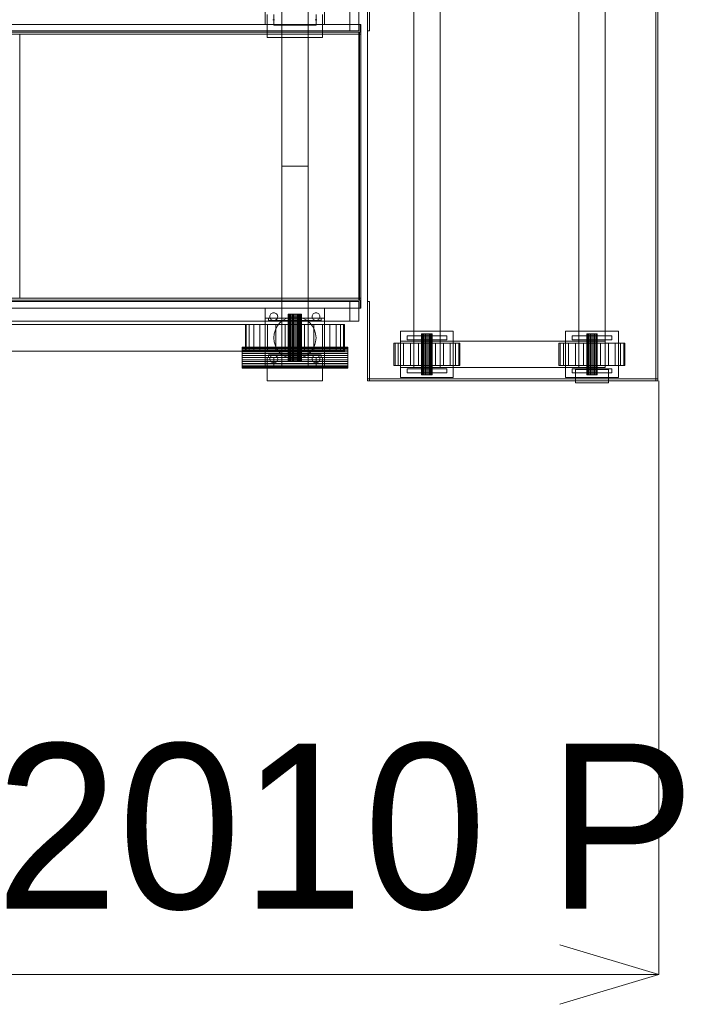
# Model space of a CAD drawing. Header units: millimetres. Extents: x -4738 to 65662, y -68080 to 6847.
# Tile 742 of 1056: x 27837 to 28850, y -19250 to -17758. Entities that reach past the tile are written whole.
import ezdxf

# ---------------------------------------------------------------- set-up
doc = ezdxf.new("R2010")
doc.units = ezdxf.units.MM
doc.layers.add('COTAS_P', color=1, linetype='Continuous', lineweight=0)
doc.layers.add('superior_bajante_movil', color=7, linetype='Continuous', lineweight=0)
doc.dimstyles.new('R19_100', dxfattribs={"dimtxt": 250, "dimasz": 150, "dimexe": 150, "dimexo": 80, "dimgap": 100, "dimtad": 1, "dimtih": 1, "dimtoh": 1, "dimdsep": 46, "dimcen": 0.09, "dimadec": 0, "dimazin": 0, "dimtfac": 1, "dimtdec": 4, "dimtofl": 0, "dimtmove": 0, "dimatfit": 3, "dimfxl": 1, "dimtolj": 1, "dimtzin": 0, "dimarcsym": 0})

# ---------------------------------------------------------------- blocks, each defined once
blk = doc.blocks.new('DIM_R30_44')
at = {"layer": 'COTAS_P'}
for p, q in [((26795.1, -18305), (26795.1, -19205)), ((28805.1, -18305), (28805.1, -19205)), ((26795.1, -19205), (26945.1, -19160)), ((28805.1, -19205), (28655.1, -19160)), ((26795.1, -19205), (28805.1, -19205)), ((26795.1, -19205), (26945.1, -19250)), ((28805.1, -19205), (28655.1, -19250))]:
    blk.add_line(p, q, dxfattribs=at)
blk.add_text('2010 P', height=250, dxfattribs=at).set_placement((27800.1, -19105))

msp = doc.modelspace()

# ---------------------------------------------------------------- linework, layer by layer
at = {"layer": 'superior_bajante_movil'}
for p, q in [((28363.576, -18305), (28363.576, -17655)), ((28363.576, -17775), (28363.576, -17655)), ((28366.576, -17655), (28366.576, -17775)), ((28800.576, -18305), (28800.576, -17655)), ((28803.576, -17655), (28803.576, -18305)), ((28208.576, -17765), (28208.576, -17675)), ((28233.576, -17980), (28233.576, -17675)), ((28273.576, -17675), (28273.576, -17980)), ((28298.576, -17675), (28298.576, -17765)), ((28433.576, -18245), (28433.576, -17715)), ((28473.576, -17715), (28473.576, -18245)), ((28683.576, -18245), (28683.576, -17715)), ((28723.576, -17715), (28723.576, -18245)), ((28233.576, -17740), (28233.576, -17780)), ((28273.576, -17780), (28273.576, -17740)), ((28211.576, -17785), (28211.576, -17750)), ((28221.576, -17766), (28221.576, -17750)), ((28285.576, -17750), (28285.576, -17766)), ((28295.576, -17750), (28295.576, -17785)), ((28336.817, -17775), (28336.817, -17745)), ((28350.498, -17745), (28350.498, -17775)), ((28352.55, -17765), (26849.041, -17765)), ((26850.067, -17765), (28353.576, -17765)), ((28298.576, -17765), (28208.576, -17765)), ((28221.576, -17758), (28220.405, -17757.885)), ((28222.746, -17757.885), (28221.576, -17758)), ((28285.576, -17766), (28221.576, -17766)), ((28285.576, -17758), (28284.405, -17757.885)), ((28286.746, -17757.885), (28285.576, -17758)), ((28352.55, -17777), (28352.55, -17765)), ((28353.576, -17765), (28352.55, -17765)), ((28353.576, -17765), (28353.576, -17777)), ((26833.309, -17775), (28336.817, -17775)), ((28350.498, -17775), (26846.989, -17775)), ((26849.041, -17777), (28352.55, -17777)), ((26850.067, -17777), (28353.576, -17777)), ((26850.067, -17780), (28353.576, -17780)), ((28350.498, -17777), (27833.667, -17777)), ((27834.693, -17777), (28351.524, -17777)), ((28351.524, -17780), (27834.693, -17780)), ((27836.745, -17780), (27834.693, -17780)), ((27836.745, -18180), (27836.745, -17780)), ((27836.745, -17780), (28353.576, -17780)), ((28295.576, -17785), (28211.576, -17785)), ((28233.576, -17780), (28273.576, -17780)), ((28350.498, -17775), (28336.817, -17775)), ((28350.498, -18183), (28350.498, -17777)), ((28351.524, -17777), (28350.498, -17777)), ((28351.524, -17777), (28351.524, -18183)), ((28351.524, -18180), (28351.524, -17780)), ((28353.576, -17780), (28351.524, -17780)), ((28353.576, -17777), (28352.55, -17777)), ((28353.576, -17780), (28353.576, -17777)), ((28353.576, -17780), (28353.576, -18180)), ((28366.576, -17775), (28363.576, -17775)), ((28233.576, -18285), (28233.576, -17980)), ((28233.576, -17980), (28273.576, -17980)), ((28273.576, -17980), (28273.576, -18285)), ((28336.817, -18185), (26833.309, -18185)), ((26846.989, -18185), (28350.498, -18185)), ((28352.55, -18183), (26849.041, -18183)), ((26850.067, -18180), (28353.576, -18180)), ((26850.067, -18183), (28353.576, -18183)), ((27833.667, -18183), (28350.498, -18183)), ((27834.693, -18180), (28351.524, -18180)), ((27834.693, -18180), (27836.745, -18180)), ((28351.524, -18183), (27834.693, -18183)), ((28353.576, -18180), (27836.745, -18180)), ((28233.576, -18180), (28273.576, -18180)), ((28233.576, -18180), (28233.576, -18220)), ((28273.576, -18220), (28273.576, -18180)), ((28336.817, -18215), (28336.817, -18185)), ((28350.498, -18185), (28336.817, -18185)), ((28351.524, -18183), (28350.498, -18183)), ((28350.498, -18185), (28350.498, -18215)), ((28353.576, -18180), (28351.524, -18180)), ((28352.55, -18195), (28352.55, -18183)), ((28353.576, -18183), (28352.55, -18183)), ((28353.576, -18183), (28353.576, -18180)), ((28353.576, -18183), (28353.576, -18195)), ((28363.576, -18305), (28363.576, -18185)), ((28363.576, -18185), (28366.576, -18185)), ((28366.576, -18185), (28366.576, -18305)), ((26849.041, -18195), (28352.55, -18195)), ((28353.576, -18195), (26850.067, -18195)), ((28208.576, -18285), (28208.576, -18195)), ((28208.576, -18195), (28298.576, -18195)), ((28217.333, -18203.757), (28218.242, -18203.011)), ((28218.242, -18203.011), (28219.28, -18202.457)), ((28219.28, -18202.457), (28220.405, -18202.115)), ((28220.405, -18202.115), (28221.576, -18202)), ((28221.576, -18202), (28222.746, -18202.115)), ((28222.746, -18202.115), (28223.872, -18202.457)), ((28223.872, -18202.457), (28224.909, -18203.011)), ((28224.909, -18203.011), (28225.818, -18203.757)), ((28281.333, -18203.757), (28282.242, -18203.011)), ((28282.242, -18203.011), (28283.28, -18202.457)), ((28283.28, -18202.457), (28284.405, -18202.115)), ((28284.405, -18202.115), (28285.576, -18202)), ((28285.576, -18202), (28286.746, -18202.115)), ((28286.746, -18202.115), (28287.872, -18202.457)), ((28287.872, -18202.457), (28288.909, -18203.011)), ((28288.909, -18203.011), (28289.818, -18203.757)), ((28298.576, -18195), (28298.576, -18285)), ((28353.576, -18195), (28352.55, -18195)), ((26833.309, -18215), (28336.817, -18215)), ((28350.498, -18215), (26846.989, -18215)), ((28208.576, -18270), (28208.576, -18210)), ((28208.576, -18210), (28298.576, -18210)), ((28213.576, -18214), (28213.576, -18210)), ((28213.576, -18210), (28293.576, -18210)), ((28293.576, -18214), (28213.576, -18214)), ((28215.576, -18208), (28215.691, -18206.829)), ((28215.691, -18209.171), (28215.576, -18208)), ((28215.691, -18206.829), (28216.032, -18205.704)), ((28216.032, -18210.296), (28215.691, -18209.171)), ((28216.032, -18205.704), (28216.587, -18204.667)), ((28216.587, -18211.333), (28216.032, -18210.296)), ((28216.587, -18204.667), (28217.333, -18203.757)), ((28217.333, -18212.243), (28216.587, -18211.333)), ((28218.242, -18212.989), (28217.333, -18212.243)), ((28219.28, -18213.543), (28218.242, -18212.989)), ((28220.405, -18213.885), (28219.28, -18213.543)), ((28221.576, -18214), (28220.405, -18213.885)), ((28222.746, -18213.885), (28221.576, -18214)), ((28223.872, -18213.543), (28222.746, -18213.885)), ((28224.909, -18212.989), (28223.872, -18213.543)), ((28225.818, -18212.243), (28224.909, -18212.989)), ((28225.818, -18203.757), (28226.565, -18204.667)), ((28226.565, -18211.333), (28225.818, -18212.243)), ((28226.565, -18204.667), (28227.119, -18205.704)), ((28227.119, -18210.296), (28226.565, -18211.333)), ((28226.969, -18222.222), (28230.948, -18217.373)), ((28227.119, -18205.704), (28227.46, -18206.829)), ((28227.46, -18209.171), (28227.119, -18210.296)), ((28227.46, -18206.829), (28227.576, -18208)), ((28227.576, -18208), (28227.46, -18209.171)), ((28230.948, -18217.373), (28235.797, -18213.393)), ((28235.797, -18213.393), (28241.33, -18210.436)), ((28241.33, -18210.436), (28247.333, -18208.615)), ((28243.768, -18204), (28243.576, -18204)), ((28243.576, -18204), (28243.576, -18276)), ((28244.337, -18204), (28243.768, -18204)), ((28243.768, -18204), (28243.768, -18276)), ((28245.261, -18204), (28244.337, -18204)), ((28244.337, -18204), (28244.337, -18276)), ((28246.505, -18204), (28245.261, -18204)), ((28245.261, -18204), (28245.261, -18276)), ((28248.02, -18204), (28246.505, -18204)), ((28246.505, -18204), (28246.505, -18276)), ((28247.333, -18208.615), (28253.576, -18208)), ((28249.749, -18204), (28248.02, -18204)), ((28248.02, -18204), (28248.02, -18276)), ((28251.625, -18204), (28249.749, -18204)), ((28249.749, -18204), (28249.749, -18276)), ((28253.576, -18204), (28251.625, -18204)), ((28251.625, -18204), (28251.625, -18276)), ((28255.527, -18204), (28253.576, -18204)), ((28253.576, -18204), (28253.576, -18276)), ((28253.576, -18208), (28259.819, -18208.615)), ((28257.403, -18204), (28255.527, -18204)), ((28255.527, -18204), (28255.527, -18276)), ((28259.131, -18204), (28257.403, -18204)), ((28257.403, -18204), (28257.403, -18276)), ((28260.647, -18204), (28259.131, -18204)), ((28259.131, -18204), (28259.131, -18276)), ((28259.819, -18208.615), (28265.822, -18210.436)), ((28261.89, -18204), (28260.647, -18204)), ((28260.647, -18204), (28260.647, -18276)), ((28262.814, -18204), (28261.89, -18204)), ((28261.89, -18204), (28261.89, -18276)), ((28263.384, -18204), (28262.814, -18204)), ((28262.814, -18204), (28262.814, -18276)), ((28263.384, -18204), (28263.576, -18204)), ((28263.384, -18204), (28263.384, -18276)), ((28263.576, -18276), (28263.576, -18204)), ((28265.822, -18210.436), (28271.354, -18213.393)), ((28271.354, -18213.393), (28276.203, -18217.373)), ((28276.203, -18217.373), (28280.183, -18222.222)), ((28279.576, -18208), (28279.691, -18206.829)), ((28279.691, -18209.171), (28279.576, -18208)), ((28279.691, -18206.829), (28280.032, -18205.704)), ((28280.032, -18210.296), (28279.691, -18209.171)), ((28280.032, -18205.704), (28280.587, -18204.667)), ((28280.587, -18211.333), (28280.032, -18210.296)), ((28280.587, -18204.667), (28281.333, -18203.757)), ((28281.333, -18212.243), (28280.587, -18211.333)), ((28282.242, -18212.989), (28281.333, -18212.243)), ((28283.28, -18213.543), (28282.242, -18212.989)), ((28284.405, -18213.885), (28283.28, -18213.543)), ((28285.576, -18214), (28284.405, -18213.885)), ((28286.746, -18213.885), (28285.576, -18214)), ((28287.872, -18213.543), (28286.746, -18213.885)), ((28288.909, -18212.989), (28287.872, -18213.543)), ((28289.818, -18212.243), (28288.909, -18212.989)), ((28289.818, -18203.757), (28290.565, -18204.667)), ((28290.565, -18211.333), (28289.818, -18212.243)), ((28290.565, -18204.667), (28291.119, -18205.704)), ((28291.119, -18210.296), (28290.565, -18211.333)), ((28291.119, -18205.704), (28291.46, -18206.829)), ((28291.46, -18209.171), (28291.119, -18210.296)), ((28291.46, -18206.829), (28291.576, -18208)), ((28291.576, -18208), (28291.46, -18209.171)), ((28293.576, -18210), (28293.576, -18214)), ((28298.576, -18210), (28298.576, -18270)), ((28350.498, -18215), (28336.817, -18215)), ((26950.067, -18220), (28253.576, -18220)), ((28180.017, -18220), (28178.576, -18220)), ((28178.576, -18220), (28178.576, -18260)), ((28184.285, -18220), (28180.017, -18220)), ((28180.017, -18220), (28180.017, -18260)), ((28191.215, -18220), (28184.285, -18220)), ((28184.285, -18220), (28184.285, -18260)), ((28200.543, -18220), (28191.215, -18220)), ((28191.215, -18220), (28191.215, -18260)), ((28211.908, -18220), (28200.543, -18220)), ((28200.543, -18220), (28200.543, -18260)), ((28224.874, -18220), (28211.908, -18220)), ((28211.908, -18220), (28211.908, -18260)), ((28222.191, -18233.757), (28224.012, -18227.754)), ((28224.012, -18227.754), (28226.969, -18222.222)), ((28238.944, -18220), (28224.874, -18220)), ((28224.874, -18220), (28224.874, -18260)), ((28233.576, -18220), (28273.576, -18220)), ((28253.576, -18220), (28238.944, -18220)), ((28238.944, -18220), (28238.944, -18260)), ((28253.576, -18220), (28253.576, -18260)), ((28268.207, -18220), (28253.576, -18220)), ((28282.277, -18220), (28268.207, -18220)), ((28268.207, -18220), (28268.207, -18260)), ((28280.183, -18222.222), (28283.14, -18227.754)), ((28295.243, -18220), (28282.277, -18220)), ((28282.277, -18220), (28282.277, -18260)), ((28283.14, -18227.754), (28284.961, -18233.757)), ((28306.609, -18220), (28295.243, -18220)), ((28295.243, -18220), (28295.243, -18260)), ((28315.936, -18220), (28306.609, -18220)), ((28306.609, -18220), (28306.609, -18260)), ((28322.867, -18220), (28315.936, -18220)), ((28315.936, -18220), (28315.936, -18260)), ((28327.135, -18220), (28322.867, -18220)), ((28322.867, -18220), (28322.867, -18260)), ((28327.135, -18220), (28328.576, -18220)), ((28327.135, -18220), (28327.135, -18260)), ((28328.576, -18260), (28328.576, -18220)), ((28413.576, -18300), (28413.576, -18230)), ((28413.576, -18230), (28493.576, -18230)), ((28493.576, -18230), (28493.576, -18300)), ((28663.576, -18300), (28663.576, -18230)), ((28663.576, -18230), (28743.576, -18230)), ((28743.576, -18230), (28743.576, -18300)), ((28221.576, -18240), (28222.191, -18233.757)), ((28222.191, -18246.243), (28221.576, -18240)), ((28224.012, -18252.246), (28222.191, -18246.243)), ((28284.961, -18246.243), (28283.14, -18252.246)), ((28284.961, -18233.757), (28285.576, -18240)), ((28285.576, -18240), (28284.961, -18246.243)), ((28405.279, -18248), (28403.576, -18248)), ((28403.576, -18282), (28403.576, -18248)), ((28410.274, -18248), (28405.279, -18248)), ((28405.279, -18282), (28405.279, -18248)), ((28418.22, -18248), (28410.274, -18248)), ((28410.274, -18282), (28410.274, -18248)), ((28413.576, -18285), (28413.576, -18245)), ((28413.576, -18245), (28723.576, -18245)), ((28428.576, -18248), (28418.22, -18248)), ((28418.22, -18282), (28418.22, -18248)), ((28423.576, -18243), (28423.576, -18237)), ((28423.576, -18237), (28483.576, -18237)), ((28483.576, -18243), (28423.576, -18243)), ((28440.635, -18248), (28428.576, -18248)), ((28428.576, -18282), (28428.576, -18248)), ((28473.576, -18245), (28433.576, -18245)), ((28433.576, -18285), (28433.576, -18245)), ((28453.576, -18248), (28440.635, -18248)), ((28440.635, -18282), (28440.635, -18248)), ((28445.848, -18234), (28445.576, -18234)), ((28445.576, -18296), (28445.576, -18234)), ((28446.647, -18234), (28445.848, -18234)), ((28445.848, -18296), (28445.848, -18234)), ((28447.919, -18234), (28446.647, -18234)), ((28446.647, -18296), (28446.647, -18234)), ((28449.576, -18234), (28447.919, -18234)), ((28447.919, -18296), (28447.919, -18234)), ((28451.505, -18234), (28449.576, -18234)), ((28449.576, -18296), (28449.576, -18234)), ((28453.576, -18234), (28451.505, -18234)), ((28451.505, -18296), (28451.505, -18234)), ((28455.646, -18234), (28453.576, -18234)), ((28453.576, -18296), (28453.576, -18234)), ((28466.517, -18248), (28453.576, -18248)), ((28453.576, -18282), (28453.576, -18248)), ((28457.576, -18234), (28455.646, -18234)), ((28455.646, -18296), (28455.646, -18234)), ((28459.233, -18234), (28457.576, -18234)), ((28457.576, -18296), (28457.576, -18234)), ((28460.504, -18234), (28459.233, -18234)), ((28459.233, -18296), (28459.233, -18234)), ((28461.303, -18234), (28460.504, -18234)), ((28460.504, -18296), (28460.504, -18234)), ((28461.576, -18234), (28461.303, -18234)), ((28461.303, -18296), (28461.303, -18234)), ((28461.576, -18234), (28461.576, -18296)), ((28478.576, -18248), (28466.517, -18248)), ((28466.517, -18282), (28466.517, -18248)), ((28473.576, -18245), (28473.576, -18285)), ((28488.931, -18248), (28478.576, -18248)), ((28478.576, -18282), (28478.576, -18248)), ((28483.576, -18237), (28483.576, -18243)), ((28496.877, -18248), (28488.931, -18248)), ((28488.931, -18282), (28488.931, -18248)), ((28501.872, -18248), (28496.877, -18248)), ((28496.877, -18282), (28496.877, -18248)), ((28503.576, -18248), (28501.872, -18248)), ((28501.872, -18282), (28501.872, -18248)), ((28503.576, -18248), (28503.576, -18282)), ((28655.279, -18248), (28653.576, -18248)), ((28653.576, -18282), (28653.576, -18248)), ((28660.274, -18248), (28655.279, -18248)), ((28655.279, -18282), (28655.279, -18248)), ((28668.22, -18248), (28660.274, -18248)), ((28660.274, -18282), (28660.274, -18248)), ((28678.576, -18248), (28668.22, -18248)), ((28668.22, -18282), (28668.22, -18248)), ((28673.576, -18243), (28673.576, -18237)), ((28673.576, -18237), (28733.576, -18237)), ((28733.576, -18243), (28673.576, -18243)), ((28690.635, -18248), (28678.576, -18248)), ((28678.576, -18282), (28678.576, -18248)), ((28723.576, -18245), (28683.576, -18245)), ((28683.576, -18285), (28683.576, -18245)), ((28703.576, -18248), (28690.635, -18248)), ((28690.635, -18282), (28690.635, -18248)), ((28695.848, -18234), (28695.576, -18234)), ((28695.576, -18296), (28695.576, -18234)), ((28696.647, -18234), (28695.848, -18234)), ((28695.848, -18296), (28695.848, -18234)), ((28697.919, -18234), (28696.647, -18234)), ((28696.647, -18296), (28696.647, -18234)), ((28699.576, -18234), (28697.919, -18234)), ((28697.919, -18296), (28697.919, -18234)), ((28701.505, -18234), (28699.576, -18234)), ((28699.576, -18296), (28699.576, -18234)), ((28703.576, -18234), (28701.505, -18234)), ((28701.505, -18296), (28701.505, -18234)), ((28705.646, -18234), (28703.576, -18234)), ((28703.576, -18296), (28703.576, -18234)), ((28716.517, -18248), (28703.576, -18248)), ((28703.576, -18282), (28703.576, -18248)), ((28707.576, -18234), (28705.646, -18234)), ((28705.646, -18296), (28705.646, -18234)), ((28709.233, -18234), (28707.576, -18234)), ((28707.576, -18296), (28707.576, -18234)), ((28710.504, -18234), (28709.233, -18234)), ((28709.233, -18296), (28709.233, -18234)), ((28711.303, -18234), (28710.504, -18234)), ((28710.504, -18296), (28710.504, -18234)), ((28711.576, -18234), (28711.303, -18234)), ((28711.303, -18296), (28711.303, -18234)), ((28711.576, -18234), (28711.576, -18296)), ((28728.576, -18248), (28716.517, -18248)), ((28716.517, -18282), (28716.517, -18248)), ((28723.576, -18245), (28723.576, -18285)), ((28738.931, -18248), (28728.576, -18248)), ((28728.576, -18282), (28728.576, -18248)), ((28733.576, -18237), (28733.576, -18243)), ((28746.877, -18248), (28738.931, -18248)), ((28738.931, -18282), (28738.931, -18248)), ((28751.872, -18248), (28746.877, -18248)), ((28746.877, -18282), (28746.877, -18248)), ((28753.576, -18248), (28751.872, -18248)), ((28751.872, -18282), (28751.872, -18248)), ((28753.576, -18248), (28753.576, -18282)), ((28253.576, -18260), (26950.067, -18260)), ((28173.576, -18254.307), (28173.576, -18254)), ((28333.576, -18254), (28173.576, -18254)), ((28173.576, -18254.307), (28173.576, -18255.218)), ((28173.576, -18254.307), (28333.576, -18254.307)), ((28173.576, -18255.218), (28173.576, -18256.696)), ((28173.576, -18255.218), (28333.576, -18255.218)), ((28173.576, -18256.696), (28173.576, -18258.686)), ((28173.576, -18256.696), (28333.576, -18256.696)), ((28173.576, -18258.686), (28173.576, -18261.111)), ((28173.576, -18258.686), (28333.576, -18258.686)), ((28173.576, -18261.111), (28173.576, -18263.877)), ((28173.576, -18261.111), (28333.576, -18261.111)), ((28180.017, -18260), (28178.576, -18260)), ((28184.285, -18260), (28180.017, -18260)), ((28191.215, -18260), (28184.285, -18260)), ((28200.543, -18260), (28191.215, -18260)), ((28211.908, -18260), (28200.543, -18260)), ((28224.874, -18260), (28211.908, -18260)), ((28226.969, -18257.778), (28224.012, -18252.246)), ((28238.944, -18260), (28224.874, -18260)), ((28230.948, -18262.627), (28226.969, -18257.778)), ((28235.797, -18266.607), (28230.948, -18262.627)), ((28233.576, -18285), (28233.576, -18255)), ((28233.576, -18255), (28273.576, -18255)), ((28253.576, -18260), (28238.944, -18260)), ((28268.207, -18260), (28253.576, -18260)), ((28282.277, -18260), (28268.207, -18260)), ((28276.203, -18262.627), (28271.354, -18266.607)), ((28273.576, -18255), (28273.576, -18285)), ((28280.183, -18257.778), (28276.203, -18262.627)), ((28283.14, -18252.246), (28280.183, -18257.778)), ((28295.243, -18260), (28282.277, -18260)), ((28306.609, -18260), (28295.243, -18260)), ((28315.936, -18260), (28306.609, -18260)), ((28322.867, -18260), (28315.936, -18260)), ((28327.135, -18260), (28322.867, -18260)), ((28328.576, -18260), (28327.135, -18260)), ((28333.576, -18254), (28333.576, -18254.307)), ((28333.576, -18254.307), (28333.576, -18255.218)), ((28333.576, -18255.218), (28333.576, -18256.696)), ((28333.576, -18256.696), (28333.576, -18258.686)), ((28333.576, -18258.686), (28333.576, -18261.111)), ((28333.576, -18261.111), (28333.576, -18263.877)), ((28173.576, -18263.877), (28173.576, -18266.879)), ((28173.576, -18263.877), (28333.576, -18263.877)), ((28173.576, -18266.879), (28173.576, -18270)), ((28173.576, -18266.879), (28333.576, -18266.879)), ((28173.576, -18270), (28173.576, -18273.121)), ((28173.576, -18270), (28333.576, -18270)), ((28173.576, -18273.121), (28173.576, -18276.123)), ((28173.576, -18273.121), (28333.576, -18273.121)), ((28173.576, -18276.123), (28173.576, -18278.889)), ((28173.576, -18276.123), (28333.576, -18276.123)), ((28298.576, -18270), (28208.576, -18270)), ((28211.576, -18305), (28211.576, -18270)), ((28211.576, -18270), (28295.576, -18270)), ((28213.576, -18270), (28213.576, -18266)), ((28213.576, -18266), (28293.576, -18266)), ((28293.576, -18270), (28213.576, -18270)), ((28215.576, -18272), (28215.691, -18270.829)), ((28215.691, -18273.171), (28215.576, -18272)), ((28215.691, -18270.829), (28216.032, -18269.704)), ((28216.032, -18274.296), (28215.691, -18273.171)), ((28216.032, -18269.704), (28216.587, -18268.667)), ((28216.587, -18275.333), (28216.032, -18274.296)), ((28216.587, -18268.667), (28217.333, -18267.757)), ((28217.333, -18276.243), (28216.587, -18275.333)), ((28217.333, -18267.757), (28218.242, -18267.011)), ((28218.242, -18276.989), (28217.333, -18276.243)), ((28218.242, -18267.011), (28219.28, -18266.457)), ((28219.28, -18277.543), (28218.242, -18276.989)), ((28219.28, -18266.457), (28220.405, -18266.115)), ((28220.405, -18277.885), (28219.28, -18277.543)), ((28220.405, -18266.115), (28221.576, -18266)), ((28221.576, -18278), (28220.405, -18277.885)), ((28221.576, -18266), (28222.746, -18266.115)), ((28221.576, -18286), (28221.576, -18270)), ((28221.576, -18270), (28285.576, -18270)), ((28222.746, -18277.885), (28221.576, -18278)), ((28222.746, -18266.115), (28223.872, -18266.457)), ((28223.872, -18277.543), (28222.746, -18277.885)), ((28223.872, -18266.457), (28224.909, -18267.011)), ((28224.909, -18276.989), (28223.872, -18277.543)), ((28224.909, -18267.011), (28225.818, -18267.757)), ((28225.818, -18276.243), (28224.909, -18276.989)), ((28225.818, -18267.757), (28226.565, -18268.667)), ((28226.565, -18275.333), (28225.818, -18276.243)), ((28226.565, -18268.667), (28227.119, -18269.704)), ((28227.119, -18274.296), (28226.565, -18275.333)), ((28227.119, -18269.704), (28227.46, -18270.829)), ((28227.46, -18273.171), (28227.119, -18274.296)), ((28227.46, -18270.829), (28227.576, -18272)), ((28227.576, -18272), (28227.46, -18273.171)), ((28241.33, -18269.564), (28235.797, -18266.607)), ((28247.333, -18271.385), (28241.33, -18269.564)), ((28243.768, -18276), (28243.576, -18276)), ((28244.337, -18276), (28243.768, -18276)), ((28245.261, -18276), (28244.337, -18276)), ((28246.505, -18276), (28245.261, -18276)), ((28248.02, -18276), (28246.505, -18276)), ((28253.576, -18272), (28247.333, -18271.385)), ((28249.749, -18276), (28248.02, -18276)), ((28251.625, -18276), (28249.749, -18276)), ((28253.576, -18276), (28251.625, -18276)), ((28259.819, -18271.385), (28253.576, -18272)), ((28255.527, -18276), (28253.576, -18276)), ((28257.403, -18276), (28255.527, -18276)), ((28259.131, -18276), (28257.403, -18276)), ((28260.647, -18276), (28259.131, -18276)), ((28265.822, -18269.564), (28259.819, -18271.385)), ((28261.89, -18276), (28260.647, -18276)), ((28262.814, -18276), (28261.89, -18276)), ((28263.384, -18276), (28262.814, -18276)), ((28263.576, -18276), (28263.384, -18276)), ((28271.354, -18266.607), (28265.822, -18269.564)), ((28279.576, -18272), (28279.691, -18270.829)), ((28279.691, -18273.171), (28279.576, -18272)), ((28279.691, -18270.829), (28280.032, -18269.704)), ((28280.032, -18274.296), (28279.691, -18273.171)), ((28280.032, -18269.704), (28280.587, -18268.667)), ((28280.587, -18275.333), (28280.032, -18274.296)), ((28280.587, -18268.667), (28281.333, -18267.757)), ((28281.333, -18276.243), (28280.587, -18275.333)), ((28281.333, -18267.757), (28282.242, -18267.011)), ((28282.242, -18276.989), (28281.333, -18276.243)), ((28282.242, -18267.011), (28283.28, -18266.457)), ((28283.28, -18277.543), (28282.242, -18276.989)), ((28283.28, -18266.457), (28284.405, -18266.115)), ((28284.405, -18277.885), (28283.28, -18277.543)), ((28284.405, -18266.115), (28285.576, -18266)), ((28285.576, -18278), (28284.405, -18277.885)), ((28285.576, -18266), (28286.746, -18266.115)), ((28285.576, -18270), (28285.576, -18286)), ((28286.746, -18277.885), (28285.576, -18278)), ((28286.746, -18266.115), (28287.872, -18266.457)), ((28287.872, -18277.543), (28286.746, -18277.885)), ((28287.872, -18266.457), (28288.909, -18267.011)), ((28288.909, -18276.989), (28287.872, -18277.543)), ((28288.909, -18267.011), (28289.818, -18267.757)), ((28289.818, -18276.243), (28288.909, -18276.989)), ((28289.818, -18267.757), (28290.565, -18268.667)), ((28290.565, -18275.333), (28289.818, -18276.243)), ((28290.565, -18268.667), (28291.119, -18269.704)), ((28291.119, -18274.296), (28290.565, -18275.333)), ((28291.119, -18269.704), (28291.46, -18270.829)), ((28291.46, -18273.171), (28291.119, -18274.296)), ((28291.46, -18270.829), (28291.576, -18272)), ((28291.576, -18272), (28291.46, -18273.171)), ((28293.576, -18266), (28293.576, -18270)), ((28295.576, -18270), (28295.576, -18305)), ((28333.576, -18263.877), (28333.576, -18266.879)), ((28333.576, -18266.879), (28333.576, -18270)), ((28333.576, -18270), (28333.576, -18273.121)), ((28333.576, -18273.121), (28333.576, -18276.123)), ((28333.576, -18276.123), (28333.576, -18278.889)), ((28173.576, -18278.889), (28173.576, -18281.314)), ((28173.576, -18278.889), (28333.576, -18278.889)), ((28173.576, -18281.314), (28173.576, -18283.304)), ((28173.576, -18281.314), (28333.576, -18281.314)), ((28173.576, -18283.304), (28173.576, -18284.782)), ((28173.576, -18283.304), (28333.576, -18283.304)), ((28173.576, -18284.782), (28173.576, -18285.693)), ((28173.576, -18284.782), (28333.576, -18284.782)), ((28173.576, -18285.693), (28173.576, -18286)), ((28173.576, -18285.693), (28333.576, -18285.693)), ((28173.576, -18286), (28333.576, -18286)), ((28298.576, -18285), (28208.576, -18285)), ((28285.576, -18286), (28221.576, -18286)), ((28273.576, -18285), (28233.576, -18285)), ((28333.576, -18278.889), (28333.576, -18281.314)), ((28333.576, -18281.314), (28333.576, -18283.304)), ((28333.576, -18283.304), (28333.576, -18284.782)), ((28333.576, -18284.782), (28333.576, -18285.693)), ((28333.576, -18285.693), (28333.576, -18286)), ((28405.279, -18282), (28403.576, -18282)), ((28410.274, -18282), (28405.279, -18282)), ((28418.22, -18282), (28410.274, -18282)), ((28723.576, -18285), (28413.576, -18285)), ((28428.576, -18282), (28418.22, -18282)), ((28423.576, -18293), (28423.576, -18287)), ((28423.576, -18287), (28483.576, -18287)), ((28483.576, -18293), (28423.576, -18293)), ((28440.635, -18282), (28428.576, -18282)), ((28473.576, -18285), (28433.576, -18285)), ((28453.576, -18282), (28440.635, -18282)), ((28466.517, -18282), (28453.576, -18282)), ((28478.576, -18282), (28466.517, -18282)), ((28488.931, -18282), (28478.576, -18282)), ((28483.576, -18287), (28483.576, -18293)), ((28496.877, -18282), (28488.931, -18282)), ((28501.872, -18282), (28496.877, -18282)), ((28501.872, -18282), (28503.576, -18282)), ((28655.279, -18282), (28653.576, -18282)), ((28660.274, -18282), (28655.279, -18282)), ((28668.22, -18282), (28660.274, -18282)), ((28678.576, -18282), (28668.22, -18282)), ((28673.576, -18293), (28673.576, -18287)), ((28673.576, -18287), (28733.576, -18287)), ((28733.576, -18293), (28673.576, -18293)), ((28690.635, -18282), (28678.576, -18282)), ((28678.576, -18308), (28678.576, -18288)), ((28678.576, -18288), (28728.576, -18288)), ((28723.576, -18285), (28683.576, -18285)), ((28703.576, -18282), (28690.635, -18282)), ((28716.517, -18282), (28703.576, -18282)), ((28728.576, -18282), (28716.517, -18282)), ((28738.931, -18282), (28728.576, -18282)), ((28728.576, -18288), (28728.576, -18308)), ((28733.576, -18287), (28733.576, -18293)), ((28746.877, -18282), (28738.931, -18282)), ((28751.872, -18282), (28746.877, -18282)), ((28751.872, -18282), (28753.576, -18282)), ((28295.576, -18305), (28211.576, -18305)), ((28363.576, -18305), (28363.576, -18302)), ((28363.576, -18302), (28803.576, -18302)), ((28803.576, -18305), (28363.576, -18305)), ((28366.576, -18305), (28363.576, -18305)), ((28493.576, -18300), (28413.576, -18300)), ((28445.848, -18296), (28445.576, -18296)), ((28446.647, -18296), (28445.848, -18296)), ((28447.919, -18296), (28446.647, -18296)), ((28449.576, -18296), (28447.919, -18296)), ((28451.505, -18296), (28449.576, -18296)), ((28453.576, -18296), (28451.505, -18296)), ((28455.646, -18296), (28453.576, -18296)), ((28457.576, -18296), (28455.646, -18296)), ((28459.233, -18296), (28457.576, -18296)), ((28460.504, -18296), (28459.233, -18296)), ((28461.303, -18296), (28460.504, -18296)), ((28461.303, -18296), (28461.576, -18296)), ((28743.576, -18300), (28663.576, -18300)), ((28695.848, -18296), (28695.576, -18296)), ((28696.647, -18296), (28695.848, -18296)), ((28697.919, -18296), (28696.647, -18296)), ((28699.576, -18296), (28697.919, -18296)), ((28701.505, -18296), (28699.576, -18296)), ((28703.576, -18296), (28701.505, -18296)), ((28705.646, -18296), (28703.576, -18296)), ((28707.576, -18296), (28705.646, -18296)), ((28709.233, -18296), (28707.576, -18296)), ((28710.504, -18296), (28709.233, -18296)), ((28711.303, -18296), (28710.504, -18296)), ((28711.303, -18296), (28711.576, -18296)), ((28803.576, -18305), (28800.576, -18305)), ((28803.576, -18302), (28803.576, -18305)), ((28728.576, -18308), (28678.576, -18308))]:
    msp.add_line(p, q, dxfattribs=at)

# ---------------------------------------------------------------- dimensions: what is measured, and where the dimension line sits
at = {"layer": 'COTAS_P'}
dim = msp.add_aligned_dim(p1=(26795.067, -18305), p2=(28805.067, -18305), distance=-900, text='<> P', dimstyle='R19_100', dxfattribs=at)
dim.commit()
dim.dimension.update_dxf_attribs({"geometry": 'DIM_R30_44', "text_midpoint": (27800.067, -19205)})

doc.saveas('drawing.dxf')
